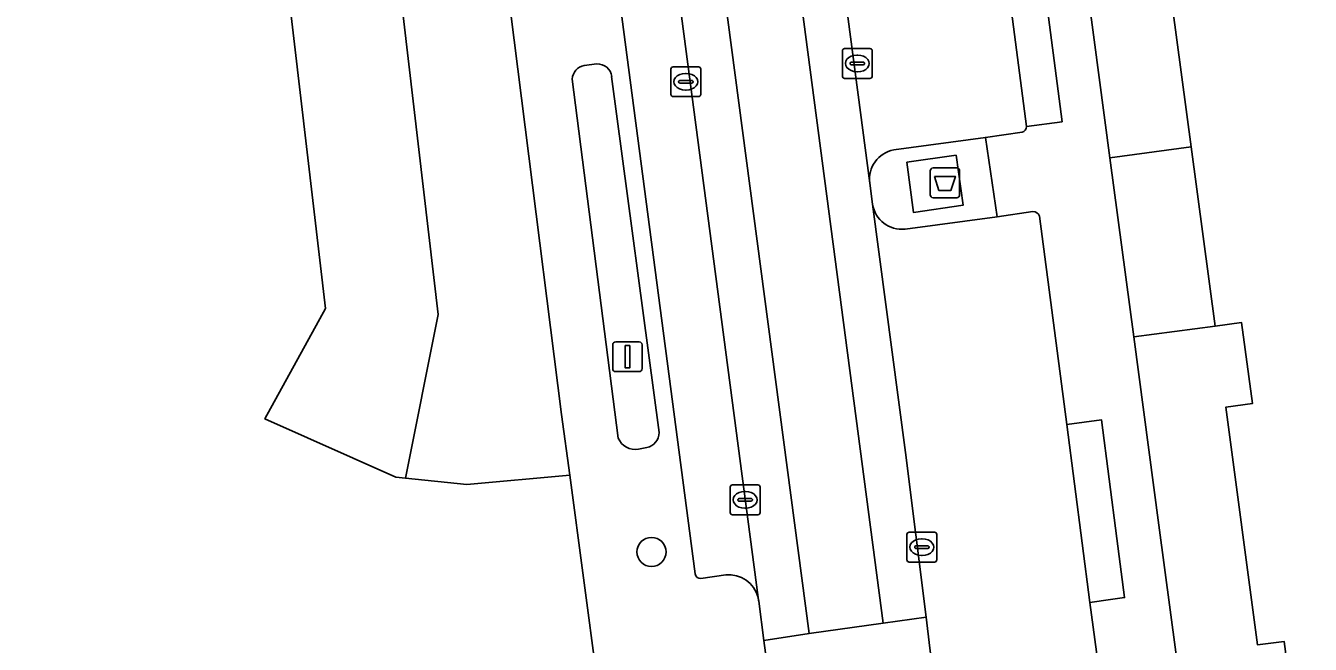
# Model space of a CAD drawing. Extents: x 160554 to 161248, y 385329 to 386506.
# Drawn here: x 161067 to 161110.15, y 385873.41 to 385894.19 of the extents above; entities that cross this region are included whole.
import ezdxf

# ---------------------------------------------------------------- set-up
doc = ezdxf.new("R2010")
doc.units = 0
for name, color, linetype in [('IMGEO_Afval_apart_plaats', 7, 'Continuous'), ('IMGEO_Boom', 7, 'Continuous'), ('IMGEO_Groenvoorziening', 7, 'Continuous'), ('IMGEO_Haag', 7, 'Continuous'), ('IMGEO_Kolk', 7, 'Continuous'), ('IMGEO_Lichtmast', 7, 'Continuous'), ('IMGEO_Pand', 7, 'Continuous'), ('IMGEO_Parkeervlak_open', 7, 'Continuous'), ('IMGEO_Rijbaan_lokaal_gesloten', 7, 'Continuous'), ('IMGEO_Rijbaan_lokaal_open', 7, 'Continuous'), ('IMGEO_Voetpad_gesloten', 7, 'Continuous'), ('IMGEO_Voetpad_open', 7, 'Continuous')]:
    doc.layers.add(name, color=color, linetype=linetype)

msp = doc.modelspace()

# ---------------------------------------------------------------- linework, layer by layer
at = {"layer": 'IMGEO_Afval_apart_plaats'}
for p, q in [((161097.385, 385888.51), (161097.385, 385889.31)), ((161097.385, 385889.31), (161097.385, 385888.51)), ((161097.485, 385889.41), (161098.275, 385889.41)), ((161098.275, 385889.41), (161097.485, 385889.41)), ((161098.375, 385889.31), (161098.375, 385888.51)), ((161098.375, 385888.51), (161098.375, 385889.31)), ((161098.275, 385888.41), (161097.485, 385888.41)), ((161097.485, 385888.41), (161098.275, 385888.41))]:
    msp.add_line(p, q, dxfattribs=at)
msp.add_lwpolyline([(161097.528, 385889.124), (161098.232, 385889.124), (161098.083, 385888.654), (161097.677, 385888.654), (161097.528, 385889.124)], dxfattribs=at)
for centre, start, end in [((161097.485, 385889.31), 90, 180), ((161097.485, 385889.31), 90, 180), ((161098.275, 385889.31), 0, 90), ((161098.275, 385889.31), 360, 90), ((161097.485, 385888.51), 180, 270), ((161097.485, 385888.51), 180, 270), ((161098.275, 385888.51), 270, 0), ((161098.275, 385888.51), 270, 0)]:
    msp.add_arc(centre, 0.1, start, end, dxfattribs=at)
at = {"layer": 'IMGEO_Boom'}
msp.add_circle((161088.024, 385876.512), 0.489, dxfattribs=at)
at = {"layer": 'IMGEO_Groenvoorziening'}
for points in [[(161078.39, 385921.217), (161068.84, 385922.94), (161068.656, 385921.934), (161067, 385912.891), (161071.224, 385912.172), (161072.024, 385916.988), (161077.206, 385915.641), (161080.853, 385884.49), (161079.757, 385878.995), (161081.825, 385878.782), (161085.275, 385879.091), (161085.004, 385881.132), (161080.12, 385919.735)], [(161086.501, 385869.656), (161086.193, 385872.192), (161085.275, 385879.091), (161081.825, 385878.782), (161079.757, 385878.995), (161079.44, 385879.028), (161075.036, 385880.979), (161077.071, 385884.684), (161073.9, 385911.717)], [(161086.186, 385892.9), (161085.76, 385892.854)], [(161088.276, 385880.521), (161086.685, 385892.485)], [(161085.363, 385892.395), (161086.908, 385880.339)], [(161087.589, 385879.968), (161087.87, 385880.015)]]:
    msp.add_lwpolyline(points, dxfattribs=at)
for points in [[(161079.757, 385878.995), (161080.853, 385884.49), (161077.206, 385915.641), (161072.024, 385916.988), (161071.224, 385912.172), (161073.9, 385911.717), (161077.071, 385884.684), (161075.036, 385880.979), (161079.44, 385879.028)], [(161104.228, 385883.733), (161106.955, 385884.097), (161106.152, 385890.116), (161103.425, 385889.752)]]:
    msp.add_lwpolyline(points, close=True, dxfattribs=at)
for centre, radius, start, end in [((161086.215, 385892.427), 0.474, 6.9947, 93.5072), ((161085.851, 385892.374), 0.488, 100.7358, 177.5496), ((161087.754, 385880.524), 0.522, 282.848, 359.6668), ((161087.477, 385880.572), 0.615, 202.3052, 280.5328)]:
    msp.add_arc(centre, radius, start, end, dxfattribs=at)
at = {"layer": 'IMGEO_Haag'}
msp.add_lwpolyline([(161104.228, 385883.733), (161106.955, 385884.097), (161106.152, 385890.116), (161103.425, 385889.752)], close=True, dxfattribs=at)
at = {"layer": 'IMGEO_Kolk'}
for p, q in [((161094.436, 385892.492), (161094.436, 385893.344)), ((161094.511, 385893.418), (161095.363, 385893.418)), ((161095.437, 385893.344), (161095.437, 385892.492)), ((161094.695, 385892.912), (161094.695, 385892.924)), ((161095.133, 385892.875), (161094.735, 385892.875)), ((161094.738, 385892.961), (161095.136, 385892.961)), ((161094.924, 385893.198), (161094.949, 385893.198)), ((161095.179, 385892.924), (161095.179, 385892.912)), ((161088.675, 385891.878), (161088.675, 385892.73)), ((161088.75, 385892.804), (161089.602, 385892.804)), ((161089.163, 385892.584), (161089.188, 385892.584)), ((161089.676, 385892.73), (161089.676, 385891.878)), ((161094.947, 385892.638), (161094.922, 385892.638)), ((161088.934, 385892.298), (161088.934, 385892.31)), ((161089.372, 385892.261), (161088.974, 385892.261)), ((161088.977, 385892.347), (161089.375, 385892.347)), ((161089.186, 385892.024), (161089.161, 385892.024)), ((161089.418, 385892.31), (161089.418, 385892.298)), ((161095.363, 385892.418), (161094.511, 385892.418)), ((161089.602, 385891.804), (161088.75, 385891.804)), ((161090.668, 385877.836), (161090.668, 385878.688)), ((161090.743, 385878.762), (161091.595, 385878.762)), ((161091.669, 385878.688), (161091.669, 385877.836)), ((161090.927, 385878.256), (161090.927, 385878.268)), ((161091.365, 385878.219), (161090.967, 385878.219)), ((161090.97, 385878.305), (161091.368, 385878.305)), ((161091.156, 385878.542), (161091.181, 385878.542)), ((161091.411, 385878.268), (161091.411, 385878.256)), ((161091.179, 385877.982), (161091.154, 385877.982)), ((161091.595, 385877.762), (161090.743, 385877.762)), ((161096.605, 385876.248), (161096.605, 385877.1)), ((161096.68, 385877.174), (161097.532, 385877.174)), ((161097.093, 385876.954), (161097.118, 385876.954)), ((161097.606, 385877.1), (161097.606, 385876.248)), ((161096.864, 385876.668), (161096.864, 385876.68)), ((161097.302, 385876.631), (161096.904, 385876.631)), ((161096.907, 385876.717), (161097.305, 385876.717)), ((161097.348, 385876.68), (161097.348, 385876.668)), ((161097.532, 385876.174), (161096.68, 385876.174)), ((161097.116, 385876.394), (161097.091, 385876.394))]:
    msp.add_line(p, q, dxfattribs=at)
for points in [[(161094.436, 385892.492), (161094.436, 385893.344)], [(161094.511, 385893.418), (161095.363, 385893.418)], [(161095.437, 385893.344), (161095.437, 385892.492)], [(161088.675, 385891.878), (161088.675, 385892.73)], [(161088.75, 385892.804), (161089.602, 385892.804)], [(161089.676, 385892.73), (161089.676, 385891.878)], [(161095.363, 385892.418), (161094.511, 385892.418)], [(161089.602, 385891.804), (161088.75, 385891.804)], [(161090.668, 385877.836), (161090.668, 385878.688)], [(161090.743, 385878.762), (161091.595, 385878.762)], [(161091.669, 385878.688), (161091.669, 385877.836)], [(161091.595, 385877.762), (161090.743, 385877.762)], [(161096.605, 385876.248), (161096.605, 385877.1)], [(161096.68, 385877.174), (161097.532, 385877.174)], [(161097.606, 385877.1), (161097.606, 385876.248)], [(161097.532, 385876.174), (161096.68, 385876.174)]]:
    msp.add_lwpolyline(points, dxfattribs=at)
for centre, radius, start, end in [((161094.513, 385893.342), 0.0765, 91.552, 178.448), ((161094.513, 385893.342), 0.0765, 91.552, 178.448), ((161095.361, 385893.342), 0.0765, 1.552, 88.448), ((161095.361, 385893.342), 0.0765, 1.552, 88.448), ((161094.735, 385892.921), 0.0403, 85.8775, 175.7526), ((161094.732, 385892.911), 0.0366, 178.938, 274.7102), ((161095.136, 385892.918), 0.043, 264.8664, 352.4533), ((161095.14, 385892.923), 0.0386, 1.7309, 96.639), ((161088.752, 385892.728), 0.0765, 91.552, 178.448), ((161088.752, 385892.728), 0.0765, 91.552, 178.448), ((161089.6, 385892.728), 0.0765, 1.552, 88.448), ((161089.6, 385892.728), 0.0765, 1.552, 88.448), ((161094.513, 385892.494), 0.0765, 181.552, 268.448), ((161094.513, 385892.494), 0.0765, 181.552, 268.448), ((161095.361, 385892.494), 0.0765, 271.552, 358.448), ((161095.361, 385892.494), 0.0765, 271.552, 358.448), ((161088.974, 385892.307), 0.0403, 85.8775, 175.7526), ((161088.971, 385892.297), 0.0366, 178.938, 274.7102), ((161089.375, 385892.304), 0.043, 264.8664, 352.4533), ((161089.379, 385892.309), 0.0386, 1.7309, 96.639), ((161088.752, 385891.88), 0.0765, 181.552, 268.448), ((161088.752, 385891.88), 0.0765, 181.552, 268.448), ((161089.6, 385891.88), 0.0765, 271.552, 358.448), ((161089.6, 385891.88), 0.0765, 271.552, 358.448), ((161090.745, 385878.686), 0.0765, 91.552, 178.448), ((161090.745, 385878.686), 0.0765, 91.552, 178.448), ((161091.593, 385878.686), 0.0765, 1.552, 88.448), ((161091.593, 385878.686), 0.0765, 1.552, 88.448), ((161090.967, 385878.265), 0.0403, 85.8775, 175.7526), ((161090.964, 385878.255), 0.0366, 178.938, 274.7102), ((161091.368, 385878.262), 0.043, 264.8664, 352.4533), ((161091.372, 385878.267), 0.0386, 1.7309, 96.639), ((161090.745, 385877.838), 0.0765, 181.552, 268.448), ((161090.745, 385877.838), 0.0765, 181.552, 268.448), ((161091.593, 385877.838), 0.0765, 271.552, 358.448), ((161091.593, 385877.838), 0.0765, 271.552, 358.448), ((161096.682, 385877.098), 0.0765, 91.552, 178.448), ((161096.682, 385877.098), 0.0765, 91.552, 178.448), ((161097.53, 385877.098), 0.0765, 1.552, 88.448), ((161097.53, 385877.098), 0.0765, 1.552, 88.448), ((161096.904, 385876.677), 0.0403, 85.8775, 175.7526), ((161096.901, 385876.667), 0.0366, 178.938, 274.7102), ((161097.305, 385876.674), 0.043, 264.8664, 352.4533), ((161097.309, 385876.679), 0.0386, 1.7309, 96.639), ((161096.682, 385876.25), 0.0765, 181.552, 268.448), ((161096.682, 385876.25), 0.0765, 181.552, 268.448), ((161097.53, 385876.25), 0.0765, 271.552, 358.448), ((161097.53, 385876.25), 0.0765, 271.552, 358.448)]:
    msp.add_arc(centre, radius, start, end, dxfattribs=at)
for centre, major_axis, ratio, start_param, end_param in [((161094.923, 385892.918), (-0.387, 0.002), 0.722429, 4.712389, 7.853982), ((161094.948, 385892.918), (-0.39, 0.002), 0.717154, 1.570796, 4.712389), ((161089.162, 385892.304), (-0.387, 0.002), 0.722429, 4.712389, 7.853982), ((161089.187, 385892.304), (-0.39, 0.002), 0.717154, 1.570796, 4.712389), ((161091.155, 385878.262), (-0.387, 0.002), 0.722429, 4.712389, 7.853982), ((161091.18, 385878.262), (-0.39, 0.002), 0.717154, 1.570796, 4.712389), ((161097.092, 385876.674), (-0.387, 0.002), 0.722429, 4.712389, 7.853982), ((161097.117, 385876.674), (-0.39, 0.002), 0.717154, 1.570796, 4.712389)]:
    msp.add_ellipse(centre, major_axis=major_axis, ratio=ratio, start_param=start_param, end_param=end_param, dxfattribs=at)
at = {"layer": 'IMGEO_Lichtmast'}
for p, q in [((161086.72, 385882.67), (161086.72, 385883.47)), ((161086.72, 385883.47), (161086.72, 385882.67)), ((161086.82, 385883.57), (161087.61, 385883.57)), ((161087.61, 385883.57), (161086.82, 385883.57)), ((161087.71, 385883.47), (161087.71, 385882.67)), ((161087.71, 385882.67), (161087.71, 385883.47)), ((161087.61, 385882.57), (161086.82, 385882.57)), ((161086.82, 385882.57), (161087.61, 385882.57))]:
    msp.add_line(p, q, dxfattribs=at)
msp.add_lwpolyline([(161087.14, 385883.445), (161087.29, 385883.445), (161087.29, 385882.695), (161087.14, 385882.695), (161087.14, 385883.445)], dxfattribs=at)
for centre, start, end in [((161086.82, 385883.47), 90, 180), ((161086.82, 385883.47), 90, 180), ((161087.61, 385883.47), 0, 90), ((161087.61, 385883.47), 360, 90), ((161086.82, 385882.67), 180, 270), ((161086.82, 385882.67), 180, 270), ((161087.61, 385882.67), 270, 0), ((161087.61, 385882.67), 270, 0)]:
    msp.add_arc(centre, 0.1, start, end, dxfattribs=at)
at = {"layer": 'IMGEO_Pand'}
msp.add_lwpolyline([(161099.853, 385937.33), (161101.275, 385926.677), (161102.083, 385920.618), (161102.974, 385920.737), (161103.337, 385918.015), (161102.464, 385917.898), (161103.519, 385909.85), (161104.41, 385909.969), (161104.776, 385907.227), (161103.885, 385907.108), (161104.711, 385900.914), (161106.152, 385890.116), (161106.955, 385884.097), (161107.846, 385884.216), (161108.209, 385881.494), (161107.318, 385881.375), (161108.383, 385873.388), (161109.274, 385873.507), (161109.637, 385870.785)], dxfattribs=at)
at = {"layer": 'IMGEO_Parkeervlak_open'}
for points in [[(161091.601, 385874.985), (161085.861, 385918.538)], [(161084.034, 385917.203), (161089.495, 385875.772)], [(161092.944, 385907.216), (161095.353, 385888.901)], [(161100.62, 385890.798), (161099.365, 385900.431), (161098.527, 385906.718)], [(161096.159, 385890.013), (161099.241, 385890.436), (161100.477, 385890.61)], [(161095.45, 385888.19), (161096.551, 385879.856), (161097.248, 385874.322), (161097.379, 385873.281), (161097.846, 385869.813)], [(161100.839, 385887.944), (161099.636, 385887.769), (161096.541, 385887.357)], [(161101.977, 385880.791), (161101.059, 385887.79)], [(161098.695, 385870.906), (161103.193, 385871.501), (161102.743, 385874.817), (161101.977, 385880.791)], [(161089.685, 385875.62), (161090.516, 385875.741)]]:
    msp.add_lwpolyline(points, dxfattribs=at)
for centre, radius, start, end in [((161100.42, 385890.802), 0.2, 286.4934, 358.9906), ((161096.349, 385889.027), 1.004, 100.8903, 187.239), ((161096.423, 385888.333), 0.983, 188.3711, 276.904), ((161100.829, 385887.696), 0.248, 22.2967, 87.7193), ((161089.671, 385875.798), 0.178, 188.3207, 274.3597), ((161090.615, 385874.726), 1.02, 14.7202, 95.5442)]:
    msp.add_arc(centre, radius, start, end, dxfattribs=at)
at = {"layer": 'IMGEO_Rijbaan_lokaal_gesloten'}
for points in [[(161079.588, 386008.613), (161079.58, 386008.672), (161078.134, 386008.45), (161086.055, 385948.036), (161095.806, 385874.121), (161097.248, 385874.322), (161096.551, 385879.856), (161095.45, 385888.19), (161095.353, 385888.901), (161092.944, 385907.216), (161092.941, 385907.237), (161091.559, 385917.566), (161088.129, 385943.731)], [(161091.626, 385874.859), (161091.801, 385873.54), (161093.321, 385873.775), (161087.218, 385919.823), (161085.726, 385919.607)], [(161085.726, 385919.607), (161085.855, 385918.638), (161085.861, 385918.538), (161091.601, 385874.985)]]:
    msp.add_lwpolyline(points, dxfattribs=at)
msp.add_arc((161090.4, 385874.681), 1.239, 8.2505, 14.1944, dxfattribs=at)
at = {"layer": 'IMGEO_Rijbaan_lokaal_open'}
for points in [[(161085.726, 385919.607), (161087.218, 385919.823), (161093.321, 385873.775), (161095.806, 385874.121), (161086.055, 385948.036)], [(161097.379, 385873.281), (161097.248, 385874.322), (161095.806, 385874.121), (161093.321, 385873.775), (161091.801, 385873.54), (161092.163, 385870.812)]]:
    msp.add_lwpolyline(points, dxfattribs=at)
for points in [[(161103.425, 385889.752), (161106.152, 385890.116), (161104.711, 385900.914), (161101.984, 385900.55)], [(161106.018, 385870.302), (161108.746, 385870.666), (161109.637, 385870.785), (161109.274, 385873.507), (161108.383, 385873.388), (161107.318, 385881.375), (161108.209, 385881.494), (161107.846, 385884.216), (161106.955, 385884.097), (161104.228, 385883.733), (161105.071, 385877.411)]]:
    msp.add_lwpolyline(points, close=True, dxfattribs=at)
at = {"layer": 'IMGEO_Voetpad_gesloten'}
msp.add_lwpolyline([(161096.597, 385889.603), (161096.823, 385887.914), (161098.49, 385888.156), (161098.258, 385889.836)], close=True, dxfattribs=at)
at = {"layer": 'IMGEO_Voetpad_open'}
for points in [[(161080.12, 385919.735), (161085.004, 385881.132), (161085.275, 385879.091), (161086.193, 385872.192), (161086.501, 385869.656)], [(161107.835, 385833.357), (161110.155, 385838.705), (161109.707, 385841.529), (161109.093, 385847.254), (161108.31, 385853.127), (161106.831, 385864.213), (161106.018, 385870.302), (161105.071, 385877.411), (161104.228, 385883.733), (161103.425, 385889.752), (161101.984, 385900.55), (161101.158, 385906.745), (161099.668, 385917.914), (161098.284, 385917.719), (161099.453, 385908.779), (161098.427, 385908.647), (161098.628, 385907.063), (161098.463, 385906.833)], [(161089.495, 385875.772), (161084.034, 385917.203)], [(161098.527, 385906.718), (161099.365, 385900.431), (161100.569, 385900.576), (161101.817, 385890.96), (161100.62, 385890.798)], [(161085.76, 385892.854), (161086.186, 385892.9)], [(161086.685, 385892.485), (161088.276, 385880.521)], [(161086.908, 385880.339), (161085.363, 385892.395)], [(161099.241, 385890.436), (161096.159, 385890.013)], [(161096.541, 385887.357), (161099.636, 385887.769), (161099.241, 385890.436)], [(161100.477, 385890.61), (161099.241, 385890.436), (161099.636, 385887.769), (161100.839, 385887.944)], [(161095.353, 385888.901), (161095.45, 385888.19)], [(161101.059, 385887.79), (161101.977, 385880.791), (161103.136, 385880.952), (161103.657, 385876.969), (161103.917, 385874.979), (161103.442, 385874.914), (161102.743, 385874.817), (161103.193, 385871.501), (161103.691, 385868.717), (161104.275, 385863.522), (161105.424, 385863.655), (161106.805, 385853.234), (161105.78, 385853.116), (161106.726, 385845.974), (161101.992, 385845.423)], [(161087.87, 385880.015), (161087.589, 385879.968)], [(161090.516, 385875.741), (161089.685, 385875.62)], [(161092.163, 385870.812), (161091.801, 385873.54), (161091.626, 385874.859)]]:
    msp.add_lwpolyline(points, dxfattribs=at)
for points in [[(161099.365, 385900.431), (161100.62, 385890.798), (161101.817, 385890.96), (161100.569, 385900.576)], [(161096.597, 385889.603), (161098.258, 385889.836), (161098.49, 385888.156), (161096.823, 385887.914)], [(161103.136, 385880.952), (161101.977, 385880.791), (161102.743, 385874.817), (161103.442, 385874.914), (161103.917, 385874.979), (161103.657, 385876.969)]]:
    msp.add_lwpolyline(points, close=True, dxfattribs=at)
for centre, radius, start, end in [((161086.215, 385892.427), 0.474, 6.9947, 93.5072), ((161085.851, 385892.374), 0.488, 100.7358, 177.5496), ((161100.42, 385890.802), 0.2, 286.4934, 358.9906), ((161096.349, 385889.027), 1.004, 100.8903, 187.239), ((161096.423, 385888.333), 0.983, 188.3711, 276.904), ((161100.829, 385887.696), 0.248, 22.2967, 87.7193), ((161087.754, 385880.524), 0.522, 282.848, 359.6668), ((161087.477, 385880.572), 0.615, 202.3052, 280.5328), ((161089.671, 385875.798), 0.178, 188.3207, 274.3597), ((161090.615, 385874.726), 1.02, 14.7202, 95.5442), ((161090.4, 385874.681), 1.239, 8.2505, 14.1944)]:
    msp.add_arc(centre, radius, start, end, dxfattribs=at)

doc.saveas('drawing.dxf')
